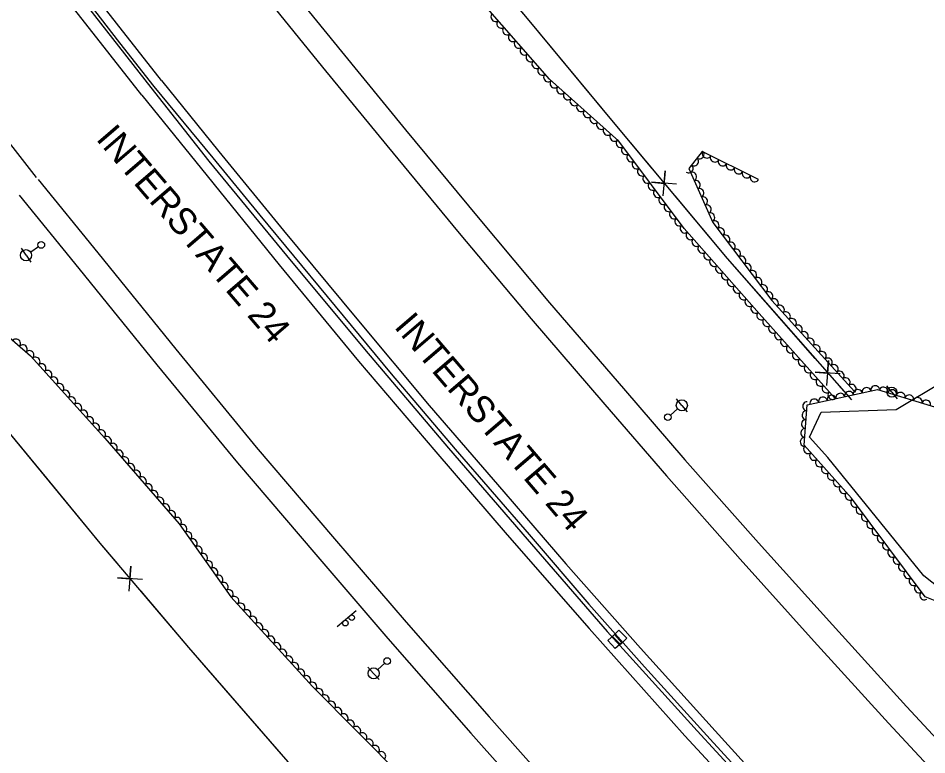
# Model space of a CAD drawing. Extents: x 1746719 to 1766531, y 631721 to 662391.
# Drawn here: x 1755972.1 to 1756380.4, y 646179 to 646509.9 of the extents above; entities that cross this region are included whole.
import ezdxf

# ---------------------------------------------------------------- set-up
doc = ezdxf.new("R2010")
doc.units = 0
for name, color, linetype in [('SURVEY - AERIAL SURVEY - Photo Control - Points - Elevations', 7, 'Continuous'), ('SURVEY - AERIAL SURVEY - Photo Control - Points - Locators', 7, 'Continuous'), ('SURVEY - AERIAL SURVEY - Photo Control - Points - Numbers', 7, 'Continuous'), ('SURVEY - AERIAL SURVEY - Photo Control with Text', 7, 'Continuous'), ('SURVEY - CENTERLINE - Existing Roads - Development', 7, 'Continuous'), ('SURVEY - CENTERLINE - Existing Roads Curve Text', 7, 'Continuous'), ('SURVEY - CENTERLINE - Preliminary Curve Text', 7, 'Continuous'), ('SURVEY - CONTROL - Grid', 7, 'Continuous'), ('SURVEY - CONTROL - Points - Numbers', 7, 'Continuous')]:
    doc.layers.add(name, color=color, linetype=linetype)

msp = doc.modelspace()

# ---------------------------------------------------------------- linework, layer by layer
at = {"layer": 'SURVEY - AERIAL SURVEY - Photo Control - Points - Elevations'}
for points in [[(1756036.45, 646481.97), (1756005.28, 646521.83), (1755976.14, 646559.62), (1755949.84, 646594.65), (1755914.81, 646641.12), (1755884.66, 646682.08), (1755851.69, 646729.73), (1755822.83, 646771.72), (1755798.55, 646809.53), (1755774.76, 646846.05), (1755749.83, 646885.26), (1755718, 646936.4), (1755688.18, 646985.3), (1755653.49, 647044.43), (1755620.75, 647100.27), (1755592.87, 647148.03), (1755566.13, 647194.25), (1755533.95, 647250.17), (1755503.81, 647304.71), (1755475.3, 647355.28), (1755463.42, 647377.53)], [(1756027.6, 646475.3), (1755983.38, 646531.9), (1755944.75, 646582.38), (1755896.82, 646646.85), (1755860.65, 646695.78), (1755824.26, 646744.25), (1755779, 646807.08), (1755742.09, 646858.66), (1755697.06, 646923.73), (1755660.5, 646977.95), (1755622.06, 647037.59), (1755588.76, 647091.66), (1755551.25, 647154.8), (1755521.88, 647205.62), (1755515.24, 647217.19), (1755430.02, 647365.37)], [(1755980.32, 646438.36), (1755935.91, 646495.19), (1755896.85, 646546.25), (1755848.62, 646611.11), (1755812.54, 646659.93), (1755775.92, 646708.69), (1755735.27, 646765.13)], [(1756091.59, 646526.7), (1756117.36, 646494.94), (1756146.19, 646459.71), (1756178.74, 646420.4), (1756210.93, 646382.02), (1756244.09, 646343.59), (1756271.7, 646311.6), (1756304.76, 646274.25), (1756337.99, 646237.39), (1756371.3, 646200.71), (1756398.83, 646171.11), (1756427.79, 646140.51), (1756460.53, 646106.62), (1756491.93, 646074.21), (1756533.65, 646032.4), (1756569.83, 645996.42), (1756604.42, 645963.17), (1756630.33, 645938.28)], [(1756083.04, 646519.77), (1756108.83, 646487.99), (1756137.7, 646452.72), (1756170.29, 646413.36), (1756202.55, 646374.9), (1756235.76, 646336.4), (1756263.42, 646304.36), (1756296.56, 646266.92), (1756329.83, 646230.01), (1756363.21, 646193.27), (1756390.81, 646163.59), (1756419.84, 646132.91), (1756452.62, 646098.97), (1756484.08, 646066.5), (1756525.88, 646024.61), (1756562.14, 645988.55), (1756596.8, 645955.24), (1756622.71, 645930.35)], [(1756036.45, 646481.97), (1756062.32, 646450.09), (1756091.37, 646414.58), (1756124.2, 646374.94), (1756156.85, 646336.02), (1756190.33, 646297.2), (1756218.24, 646264.87), (1756251.81, 646226.95), (1756285.34, 646189.75), (1756319.03, 646152.67), (1756347.05, 646122.53), (1756376.47, 646091.45), (1756409.5, 646057.25), (1756441.3, 646024.43), (1756483.49, 645982.15), (1756520.19, 645945.65), (1756555.23, 645911.97)], [(1756027.6, 646475.3), (1756054.45, 646442.29), (1756089.37, 646399.2), (1756125.09, 646355.82), (1756159.84, 646315.13), (1756191.82, 646277.88), (1756228.74, 646235.76), (1756271.62, 646187.49), (1756308.91, 646147.3), (1756345.74, 646107.47), (1756384.15, 646067.19), (1756421.63, 646028.41), (1756464.18, 645985.38), (1756502.93, 645947.08), (1756549.13, 645902.1)], [(1755981.05, 646437.44), (1756007.87, 646404.47), (1756042.9, 646361.24), (1756079.11, 646317.27), (1756114.26, 646276.11), (1756146.49, 646238.56), (1756183.75, 646196.06), (1756227.19, 646147.16), (1756264.89, 646106.53), (1756302, 646066.4), (1756340.87, 646025.64), (1756378.72, 645986.47), (1756421.75, 645942.95), (1756460.91, 645904.24)], [(1755972.52, 646430.5), (1755999.33, 646397.53), (1756034.38, 646354.28), (1756070.68, 646310.2), (1756105.9, 646268.95), (1756138.18, 646231.35), (1756175.5, 646188.78), (1756219.05, 646139.76), (1756256.82, 646099.05), (1756293.98, 646058.87), (1756332.93, 646018.02), (1756370.86, 645978.78), (1756413.97, 645935.17), (1756453.21, 645896.39)]]:
    msp.add_lwpolyline(points, dxfattribs=at)
at = {"layer": 'SURVEY - AERIAL SURVEY - Photo Control - Points - Locators'}
msp.add_lwpolyline([(1756697.53, 645929.54), (1756685.79, 645953.73), (1756618.33, 646007.97), (1756567.34, 646055.33), (1756545.68, 646076.02), (1756519.31, 646085.8), (1756486.05, 646123.7), (1756473.48, 646149.14), (1756443.71, 646181.2), (1756419, 646226.69), (1756390.58, 646250.33), (1756379.02, 646259.39), (1756335.96, 646312.54), (1756327.7, 646321.77), (1756332.88, 646332.99), (1756366.7, 646334.14), (1756388.73, 646347.38)], dxfattribs=at)
at = {"layer": 'SURVEY - AERIAL SURVEY - Photo Control - Points - Numbers'}
for points in [[(1755475.85, 647319.41), (1755494.66, 647285.63), (1755519.69, 647242.02), (1755546.08, 647196.55), (1755574.53, 647147.17), (1755599.9, 647104.64), (1755626.38, 647060.94), (1755656.88, 647011.27), (1755682.59, 646969.82), (1755708.74, 646929.52), (1755736.69, 646886.82), (1755763.1, 646846.93), (1755787.82, 646810.28), (1755820.15, 646763.34), (1755849.99, 646720.48), (1755877.2, 646682.45), (1755887.26, 646667.36), (1755900.53, 646651.09), (1755929.5, 646611.96), (1755962.26, 646568.55), (1755989.17, 646533.33), (1756031.63, 646478.84)], [(1755515.86, 647251.42), (1755537.91, 647213.94), (1755559.18, 647176.69), (1755580.55, 647139.2), (1755594.02, 647117.12), (1755608.93, 647092.17), (1755634.64, 647050.25), (1755657.26, 647014.08), (1755682.14, 646973.6), (1755703.54, 646940.22), (1755731.77, 646897.57), (1755750.4, 646869), (1755775.23, 646831.96), (1755797.98, 646798.19), (1755823.79, 646760.74), (1755854.11, 646717.29), (1755876.41, 646686.07), (1755890.54, 646669.78), (1755901.27, 646652.6), (1755929.65, 646613.99), (1755955.88, 646579.3), (1755984.93, 646541.29), (1756017.55, 646498.88), (1756033.09, 646479.3)], [(1756031.63, 646478.84), (1756057.81, 646445.71), (1756092.67, 646403.27), (1756127.79, 646361.23), (1756165.53, 646316.78), (1756200.87, 646275.88), (1756236.78, 646234.37), (1756277.22, 646189.85), (1756311.3, 646152.72), (1756347.51, 646113.7), (1756383.84, 646075.28), (1756418.77, 646038.49), (1756452.56, 646004.06), (1756490.91, 645966.24), (1756521.89, 645935.44), (1756561.39, 645897.49)], [(1756033.09, 646479.3), (1756059.52, 646447.14), (1756080.65, 646421.39), (1756110.88, 646384.94), (1756139.63, 646350.22), (1756168.47, 646316.39), (1756201.78, 646278.06), (1756228.51, 646246.68), (1756253.54, 646218.63), (1756283.07, 646186.03), (1756318.32, 646147.64), (1756344.97, 646119.31), (1756376.35, 646086.21), (1756403.46, 646058.12), (1756440.39, 646019.81), (1756479.18, 645981), (1756512.8, 645947.96), (1756547.68, 645914.17)]]:
    msp.add_lwpolyline(points, dxfattribs=at)
at = {"layer": 'SURVEY - AERIAL SURVEY - Photo Control with Text'}
for points in [[(1756339.27, 646339.11), (1756305.15, 646377.26), (1756271.45, 646415.46), (1756242.05, 646454.73), (1756210.81, 646482.51), (1756181.96, 646515.54), (1756182.63, 646519.63), (1756169.51, 646531.33), (1756151.22, 646549.35), (1756134.73, 646554.21)], [(1756304.77, 646437.44), (1756279.43, 646450.02), (1756273.43, 646442.34), (1756284.24, 646418.14), (1756310.79, 646383.11), (1756347.91, 646342.19)], [(1755940.52, 646407.97), (1755934.49, 646386.84), (1755951.7, 646380.76), (1755977.68, 646358.28), (1756010.98, 646321.31), (1756044.38, 646282.74), (1756067.72, 646249.99), (1756104.28, 646209.75), (1756144.93, 646168.86), (1756173.86, 646145.48), (1756204.88, 646112.36), (1756228.26, 646084.95), (1756245.1, 646050.24), (1756265.18, 646028.19), (1756289.69, 646001.46), (1756316.93, 645975.43), (1756349.63, 645944.43), (1756380.02, 645919.68)], [(1756695.58, 645927.68), (1756681.41, 645952.8), (1756644.24, 645981.59), (1756596.36, 646022.57), (1756546.19, 646071.35), (1756516.81, 646082.81), (1756488.65, 646115.16), (1756471.77, 646145.99), (1756440.3, 646179.54), (1756416.53, 646226.02), (1756392.42, 646244.91), (1756379.65, 646249.99), (1756346.6, 646294.34), (1756325.35, 646318.11), (1756326.58, 646336.27), (1756358.19, 646343.18), (1756392.65, 646332.63)]]:
    msp.add_lwpolyline(points, dxfattribs=at)
for centre, major_axis in [((1756186.46, 646510.39), (-1.32, 1.51)), ((1756189.09, 646507.38), (-1.32, 1.51)), ((1756191.72, 646504.37), (-1.32, 1.51)), ((1756194.35, 646501.35), (-1.32, 1.51)), ((1756196.98, 646498.34), (-1.32, 1.51)), ((1756199.61, 646495.33), (-1.32, 1.51)), ((1756202.24, 646492.32), (-1.32, 1.51)), ((1756204.88, 646489.3), (-1.32, 1.51)), ((1756207.51, 646486.29), (-1.32, 1.51)), ((1756210.14, 646483.28), (-1.32, 1.51)), ((1756213.04, 646480.53), (-1.49, 1.33)), ((1756216.03, 646477.87), (-1.49, 1.33)), ((1756219.02, 646475.21), (-1.49, 1.33)), ((1756222, 646472.56), (-1.49, 1.33)), ((1756224.99, 646469.9), (-1.49, 1.33)), ((1756227.98, 646467.24), (-1.49, 1.33)), ((1756230.97, 646464.58), (-1.49, 1.33)), ((1756233.96, 646461.92), (-1.49, 1.33)), ((1756236.95, 646459.27), (-1.49, 1.33)), ((1756239.94, 646456.61), (-1.49, 1.33)), ((1756242.76, 646453.79), (-1.2, 1.6)), ((1756245.15, 646450.59), (-1.2, 1.6)), ((1756278.38, 646448.68), (-1.23, -1.58)), ((1756281.49, 646449), (-1.79, 0.89)), ((1756247.55, 646447.39), (-1.2, 1.6)), ((1756249.95, 646444.18), (-1.2, 1.6)), ((1756275.92, 646445.53), (-1.23, -1.58)), ((1756285.07, 646447.22), (-1.79, 0.89)), ((1756288.65, 646445.44), (-1.79, 0.89)), ((1756252.34, 646440.98), (-1.2, 1.6)), ((1756273.46, 646442.37), (-1.23, -1.58)), ((1756275.04, 646438.73), (0.82, -1.83)), ((1756292.23, 646443.66), (-1.79, 0.89)), ((1756295.82, 646441.89), (-1.79, 0.89)), ((1756299.4, 646440.11), (-1.79, 0.89)), ((1756254.74, 646437.78), (-1.2, 1.6)), ((1756276.67, 646435.08), (0.82, -1.83)), ((1756302.98, 646438.33), (-1.79, 0.89)), ((1756257.14, 646434.58), (-1.2, 1.6)), ((1756259.54, 646431.38), (-1.2, 1.6)), ((1756278.3, 646431.42), (0.82, -1.83)), ((1756261.93, 646428.17), (-1.2, 1.6)), ((1756279.94, 646427.77), (0.82, -1.83)), ((1756264.33, 646424.97), (-1.2, 1.6)), ((1756281.57, 646424.12), (0.82, -1.83)), ((1756266.73, 646421.77), (-1.2, 1.6)), ((1756283.2, 646420.47), (0.82, -1.83)), ((1756269.12, 646418.57), (-1.2, 1.6)), ((1756271.53, 646415.37), (-1.32, 1.5)), ((1756285.12, 646416.99), (1.21, -1.59)), ((1756274.18, 646412.37), (-1.32, 1.5)), ((1756287.53, 646413.8), (1.21, -1.59)), ((1756289.95, 646410.61), (1.21, -1.59)), ((1756276.82, 646409.37), (-1.32, 1.5)), ((1756292.36, 646407.42), (1.21, -1.59)), ((1756279.47, 646406.37), (-1.32, 1.5)), ((1756282.11, 646403.37), (-1.32, 1.5)), ((1756294.78, 646404.23), (1.21, -1.59)), ((1756284.76, 646400.37), (-1.32, 1.5)), ((1756297.2, 646401.05), (1.21, -1.59)), ((1756299.61, 646397.86), (1.21, -1.59)), ((1756287.41, 646397.37), (-1.32, 1.5)), ((1756302.03, 646394.67), (1.21, -1.59)), ((1756290.05, 646394.37), (-1.32, 1.5)), ((1756292.7, 646391.37), (-1.32, 1.5)), ((1756304.44, 646391.48), (1.21, -1.59)), ((1756295.34, 646388.37), (-1.32, 1.5)), ((1756306.86, 646388.29), (1.21, -1.59)), ((1756297.99, 646385.37), (-1.32, 1.5)), ((1756300.64, 646382.37), (-1.32, 1.5)), ((1756309.28, 646385.11), (1.21, -1.59)), ((1756311.79, 646382), (1.34, -1.48)), ((1756303.28, 646379.37), (-1.32, 1.5)), ((1756314.48, 646379.04), (1.34, -1.48)), ((1756305.93, 646376.38), (-1.33, 1.49)), ((1756317.17, 646376.08), (1.34, -1.48)), ((1756308.6, 646373.4), (-1.33, 1.49)), ((1756311.27, 646370.42), (-1.33, 1.49)), ((1756319.86, 646373.11), (1.34, -1.48)), ((1756322.54, 646370.15), (1.34, -1.48)), ((1756313.93, 646367.44), (-1.33, 1.49)), ((1756325.23, 646367.19), (1.34, -1.48)), ((1755971.19, 646363.89), (1.51, -1.31)), ((1755974.22, 646361.28), (1.51, -1.31)), ((1756316.6, 646364.45), (-1.33, 1.49)), ((1756327.92, 646364.23), (1.34, -1.48)), ((1756330.61, 646361.26), (1.34, -1.48)), ((1755977.24, 646358.66), (1.51, -1.31)), ((1756319.27, 646361.47), (-1.33, 1.49)), ((1756321.93, 646358.49), (-1.33, 1.49)), ((1756333.29, 646358.3), (1.34, -1.48)), ((1755979.97, 646355.74), (1.34, -1.49)), ((1756324.6, 646355.51), (-1.33, 1.49)), ((1756335.98, 646355.34), (1.34, -1.48)), ((1755982.64, 646352.77), (1.34, -1.49)), ((1755985.32, 646349.79), (1.34, -1.49)), ((1756327.27, 646352.53), (-1.33, 1.49)), ((1756338.67, 646352.38), (1.34, -1.48)), ((1756341.36, 646349.41), (1.34, -1.48)), ((1755988, 646346.82), (1.34, -1.49)), ((1756329.93, 646349.55), (-1.33, 1.49)), ((1756332.6, 646346.56), (-1.33, 1.49)), ((1756344.04, 646346.45), (1.34, -1.48)), ((1755990.68, 646343.85), (1.34, -1.49)), ((1755993.35, 646340.88), (1.34, -1.49)), ((1756335.27, 646343.58), (-1.33, 1.49)), ((1756346.73, 646343.49), (1.34, -1.48)), ((1756349.37, 646341.26), (1.95, 0.43)), ((1756353.28, 646342.11), (1.95, 0.43)), ((1756357.19, 646342.96), (1.95, 0.43)), ((1756361.04, 646342.31), (1.91, -0.59)), ((1756364.86, 646341.14), (1.91, -0.59)), ((1755996.03, 646337.91), (1.34, -1.49)), ((1756329.84, 646336.98), (1.95, 0.43)), ((1756333.74, 646337.84), (1.95, 0.43)), ((1756337.65, 646338.69), (1.95, 0.43)), ((1756337.93, 646340.6), (-1.33, 1.49)), ((1756341.56, 646339.55), (1.95, 0.43)), ((1756345.47, 646340.4), (1.95, 0.43)), ((1756368.69, 646339.97), (1.91, -0.59)), ((1756372.51, 646338.8), (1.91, -0.59)), ((1756376.33, 646337.63), (1.91, -0.59)), ((1755998.71, 646334.94), (1.34, -1.49)), ((1756326.53, 646335.61), (0.14, 2)), ((1756380.16, 646336.46), (1.91, -0.59)), ((1756001.39, 646331.96), (1.34, -1.49)), ((1756004.06, 646328.99), (1.34, -1.49)), ((1756326.26, 646331.62), (0.14, 2)), ((1756006.74, 646326.02), (1.34, -1.49)), ((1756325.99, 646327.63), (0.14, 2)), ((1756009.42, 646323.05), (1.34, -1.49)), ((1756325.72, 646323.63), (0.14, 2)), ((1756012.07, 646320.05), (1.31, -1.51)), ((1756014.69, 646317.03), (1.31, -1.51)), ((1756325.45, 646319.64), (0.14, 2)), ((1756017.31, 646314.01), (1.31, -1.51)), ((1756326.99, 646316.27), (-1.33, 1.49)), ((1756329.66, 646313.29), (-1.33, 1.49)), ((1756019.93, 646310.98), (1.31, -1.51)), ((1756332.32, 646310.31), (-1.33, 1.49)), ((1756022.54, 646307.96), (1.31, -1.51)), ((1756025.16, 646304.93), (1.31, -1.51)), ((1756334.99, 646307.33), (-1.33, 1.49)), ((1756027.78, 646301.91), (1.31, -1.51)), ((1756337.66, 646304.34), (-1.33, 1.49)), ((1756340.32, 646301.36), (-1.33, 1.49)), ((1756030.4, 646298.89), (1.31, -1.51)), ((1756033.02, 646295.86), (1.31, -1.51)), ((1756342.99, 646298.38), (-1.33, 1.49)), ((1756035.64, 646292.84), (1.31, -1.51)), ((1756345.65, 646295.4), (-1.33, 1.49)), ((1756038.25, 646289.82), (1.31, -1.51)), ((1756348.14, 646292.27), (-1.2, 1.6)), ((1756350.53, 646289.06), (-1.2, 1.6)), ((1756040.87, 646286.79), (1.31, -1.51)), ((1756043.49, 646283.77), (1.31, -1.51)), ((1756352.92, 646285.86), (-1.2, 1.6)), ((1756045.91, 646280.59), (1.16, -1.63)), ((1756355.31, 646282.65), (-1.2, 1.6)), ((1756048.23, 646277.33), (1.16, -1.63)), ((1756357.7, 646279.44), (-1.2, 1.6)), ((1756360.09, 646276.23), (-1.2, 1.6)), ((1756050.56, 646274.07), (1.16, -1.63)), ((1756362.48, 646273.03), (-1.2, 1.6)), ((1756052.88, 646270.82), (1.16, -1.63)), ((1756055.2, 646267.56), (1.16, -1.63)), ((1756364.87, 646269.82), (-1.2, 1.6)), ((1756057.52, 646264.3), (1.16, -1.63)), ((1756367.26, 646266.61), (-1.2, 1.6)), ((1756059.84, 646261.04), (1.16, -1.63)), ((1756369.65, 646263.4), (-1.2, 1.6)), ((1756372.04, 646260.2), (-1.2, 1.6)), ((1756062.16, 646257.79), (1.16, -1.63)), ((1756374.43, 646256.99), (-1.2, 1.6)), ((1756064.48, 646254.53), (1.16, -1.63)), ((1756066.8, 646251.27), (1.16, -1.63)), ((1756376.82, 646253.78), (-1.2, 1.6)), ((1756069.35, 646248.19), (1.35, -1.48)), ((1756379.21, 646250.57), (-1.2, 1.6)), ((1756072.04, 646245.23), (1.35, -1.48)), ((1756074.73, 646242.27), (1.35, -1.48)), ((1756077.42, 646239.31), (1.35, -1.48)), ((1756080.11, 646236.35), (1.35, -1.48)), ((1756082.8, 646233.39), (1.35, -1.48)), ((1756085.49, 646230.43), (1.35, -1.48)), ((1756088.18, 646227.47), (1.35, -1.48)), ((1756090.87, 646224.51), (1.35, -1.48)), ((1756093.56, 646221.55), (1.35, -1.48)), ((1756096.25, 646218.59), (1.35, -1.48)), ((1756098.94, 646215.63), (1.35, -1.48)), ((1756101.63, 646212.67), (1.35, -1.48)), ((1756104.32, 646209.71), (1.41, -1.42)), ((1756107.14, 646206.87), (1.41, -1.42)), ((1756109.96, 646204.04), (1.41, -1.42)), ((1756112.78, 646201.2), (1.41, -1.42)), ((1756115.6, 646198.36), (1.41, -1.42)), ((1756118.42, 646195.53), (1.41, -1.42)), ((1756121.24, 646192.69), (1.41, -1.42)), ((1756124.06, 646189.85), (1.41, -1.42)), ((1756126.88, 646187.02), (1.41, -1.42)), ((1756129.7, 646184.18), (1.41, -1.42)), ((1756132.52, 646181.34), (1.41, -1.42)), ((1756135.34, 646178.51), (1.41, -1.42))]:
    msp.add_ellipse(centre, major_axis=major_axis, ratio=0.940188, start_param=0, end_param=3.141593, dxfattribs=at)
at = {"layer": 'SURVEY - CENTERLINE - Existing Roads - Development'}
for p, q in [((1755975.63, 646403.46), (1755973.53, 646406.57)), ((1755981.23, 646407.23), (1755977.7, 646404.86)), ((1755975.63, 646403.46), (1755977.72, 646400.35)), ((1756364.75, 646341.9), (1756362.44, 646344.85)), ((1756270.34, 646336.01), (1756267.94, 646338.88)), ((1756364.75, 646341.9), (1756367.06, 646338.95)), ((1756270.34, 646336.01), (1756272.74, 646333.13)), ((1756265.16, 646331.68), (1756268.42, 646334.4)), ((1756131.81, 646215.62), (1756129.29, 646218.4)), ((1756136.81, 646220.15), (1756133.66, 646217.29)), ((1756131.81, 646215.62), (1756134.32, 646212.84))]:
    msp.add_line(p, q, dxfattribs=at)
for centre, radius in [((1755982.47, 646408.07), 1.5), ((1755975.63, 646403.46), 2.5), ((1756364.75, 646341.9), 2.25), ((1756270.34, 646336.01), 2.5), ((1756264.01, 646330.72), 1.5), ((1756137.93, 646221.15), 1.5), ((1756131.81, 646215.62), 2.5)]:
    msp.add_circle(centre, radius, dxfattribs=at)
at = {"layer": 'SURVEY - CENTERLINE - Existing Roads Curve Text'}
for points in [[(1756152.72, 646567.19), (1756201.51, 646508.86), (1756239.49, 646463.28), (1756290.77, 646402.01), (1756346.51, 646338.51)], [(1756195.13, 646516.49), (1756201.51, 646508.86), (1756224.85, 646480.85)], [(1756224.85, 646480.85), (1756239.49, 646463.28), (1756256.9, 646442.48)], [(1756267.98, 646435.32), (1756256.77, 646436.24), (1756262.41, 646435.74), (1756262.91, 646441.38), (1756261.84, 646430.18)], [(1756267.23, 646430.13), (1756290.77, 646402.01), (1756297.19, 646394.7)], [(1756297.19, 646394.7), (1756330.17, 646357.12)], [(1755913.82, 646390.58), (1755957.24, 646336.53), (1756008.84, 646274.18), (1756048.63, 646227.25), (1756093.25, 646175.83), (1756124.24, 646141.17), (1756169.31, 646092.03), (1756212.98, 646042.93), (1756246.35, 646006.31), (1756288.42, 645963.87), (1756330.03, 645921.42)], [(1756341.42, 646350.23), (1756330.19, 646350.89), (1756335.84, 646350.52), (1756336.2, 646356.16), (1756335.4, 646344.95)], [(1756340.79, 646345.02), (1756346.51, 646338.51)], [(1755955.22, 646339.05), (1755957.24, 646336.53), (1755984.77, 646303.27)], [(1755984.77, 646303.27), (1756008.84, 646274.18), (1756016.76, 646264.85)], [(1756027.88, 646257.76), (1756016.67, 646258.61), (1756022.3, 646258.15), (1756022.77, 646263.78), (1756021.78, 646252.58)], [(1756027.17, 646252.57), (1756048.63, 646227.25), (1756057.29, 646217.27)], [(1756057.29, 646217.27), (1756090.06, 646179.51)]]:
    msp.add_lwpolyline(points, dxfattribs=at)
at = {"layer": 'SURVEY - CENTERLINE - Preliminary Curve Text'}
for p, q in [((1756240.27, 646229.92), (1756240.27, 646229.92)), ((1756242.41, 646231.82), (1756242.41, 646231.82))]:
    msp.add_line(p, q, dxfattribs=at)
for points in [[(1756237.11, 646230.46), (1756240.1, 646233.12), (1756243.42, 646229.39), (1756240.44, 646226.72), (1756237.11, 646230.46)], [(1756239.23, 646232.19), (1756242.07, 646235), (1756245.58, 646231.44), (1756242.74, 646228.63), (1756239.23, 646232.19)]]:
    msp.add_lwpolyline(points, dxfattribs=at)
at = {"layer": 'SURVEY - CONTROL - Grid'}
msp.add_line((1756115.44, 646236.64), (1756123.95, 646243.92), dxfattribs=at)
for centre in [(1756121.99, 646240.63), (1756119.14, 646238.2)]:
    msp.add_circle(centre, 1.25, dxfattribs=at)

# ---------------------------------------------------------------- texts
at = {"layer": 'SURVEY - CONTROL - Points - Numbers'}
for rotation, p in [(310.6335, (1756006.69, 646455.57)), (310.5851, (1756140.65, 646371.19))]:
    msp.add_text('INTERSTATE 24', height=12, rotation=rotation, dxfattribs=at).set_placement(p)

doc.saveas('drawing.dxf')
